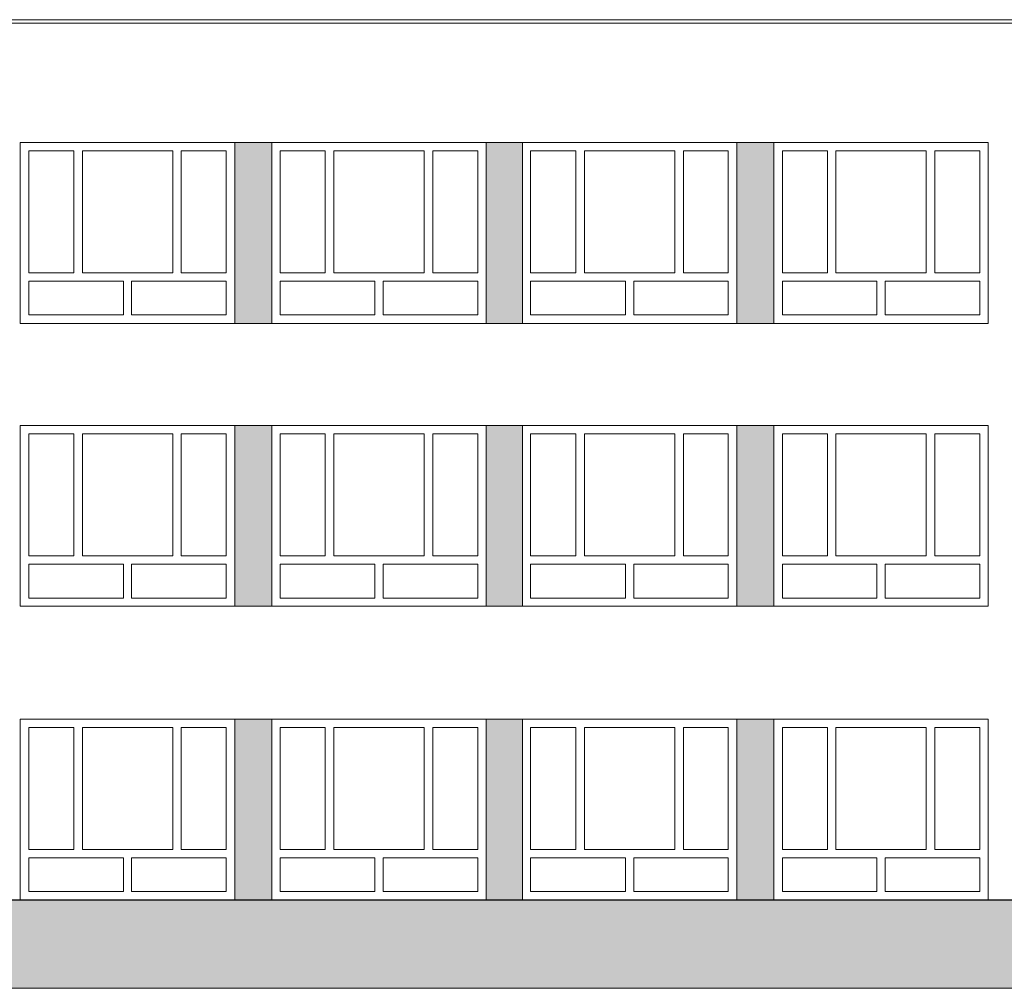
# Model space of a CAD drawing. Header units: millimetres. Extents: x -14047 to 49934, y -21523 to 14989.
# Tile 396 of 580: x 21794 to 22965, y 4715 to 5866. Entities that reach past the tile are written whole.
import ezdxf

# ---------------------------------------------------------------- set-up
doc = ezdxf.new("R2010")
doc.units = ezdxf.units.MM
doc.layers.add('C00-00-00', color=7, linetype='Continuous')
for name, color, linetype, true_color in [('C00-38-7A', 7, 'Continuous', 0x00387a), ('C00-89-B6', 7, 'Continuous', 0x0089b6), ('C76-76-76', 7, 'Continuous', 0x767676), ('C98-9E-A1', 7, 'Continuous', 0x989ea1), ('C9C-9C-9C', 7, 'Continuous', 0x9c9c9c), ('CF1-DD-38', 7, 'Continuous', 0xf1dd38)]:
    doc.layers.add(name, color=color, linetype=linetype, true_color=true_color)

msp = doc.modelspace()

# ---------------------------------------------------------------- hatches: boundary and pattern name
at = {"layer": 'C00-38-7A'}
h = msp.add_hatch(color=256, dxfattribs=at)
h.dxf.hatch_style = 2
h.paths.add_polyline_path([(22049.826, 5383.457), (22093.853, 5168.827), (22049.826, 5168.827)])
h = msp.add_hatch(color=256, dxfattribs=at)
h.dxf.hatch_style = 2
h.paths.add_polyline_path([(22049.826, 5383.457), (22093.853, 5383.457), (22093.853, 5168.827)])
h = msp.add_hatch(color=256, dxfattribs=at)
h.dxf.hatch_style = 2
h.paths.add_polyline_path([(22646.726, 5034.63), (22690.753, 4819.577), (22646.726, 4819.577)])
h = msp.add_hatch(color=256, dxfattribs=at)
h.dxf.hatch_style = 2
h.paths.add_polyline_path([(22646.726, 5034.63), (22690.753, 5034.63), (22690.753, 4819.577)])
at = {"layer": 'C00-89-B6'}
h = msp.add_hatch(color=256, dxfattribs=at)
h.dxf.hatch_style = 2
h.paths.add_polyline_path([(22348.699, 5720.007), (22391.879, 5504.953), (22348.699, 5504.953)])
h = msp.add_hatch(color=256, dxfattribs=at)
h.dxf.hatch_style = 2
h.paths.add_polyline_path([(22348.699, 5720.007), (22391.879, 5720.007), (22391.879, 5504.953)])
h = msp.add_hatch(color=256, dxfattribs=at)
h.dxf.hatch_style = 2
h.paths.add_polyline_path([(22049.826, 5034.63), (22093.853, 4819.577), (22049.826, 4819.577)])
h = msp.add_hatch(color=256, dxfattribs=at)
h.dxf.hatch_style = 2
h.paths.add_polyline_path([(22049.826, 5034.63), (22093.853, 5034.63), (22093.853, 4819.577)])
at = {"layer": 'C98-9E-A1'}
h = msp.add_hatch(color=256, dxfattribs=at)
h.dxf.hatch_style = 2
h.paths.add_polyline_path([(22049.826, 5720.007), (22093.853, 5504.953), (22049.826, 5504.953)])
h = msp.add_hatch(color=256, dxfattribs=at)
h.dxf.hatch_style = 2
h.paths.add_polyline_path([(22049.826, 5720.007), (22093.853, 5720.007), (22093.853, 5504.953)])
h = msp.add_hatch(color=256, dxfattribs=at)
h.dxf.hatch_style = 2
h.paths.add_polyline_path([(22646.726, 5383.457), (22690.753, 5168.827), (22646.726, 5168.827)])
h = msp.add_hatch(color=256, dxfattribs=at)
h.dxf.hatch_style = 2
h.paths.add_polyline_path([(22646.726, 5383.457), (22690.753, 5383.457), (22690.753, 5168.827)])
h = msp.add_hatch(color=256, dxfattribs=at)
h.dxf.hatch_style = 2
h.paths.add_polyline_path([(22348.699, 5034.63), (22391.879, 4819.577), (22348.699, 4819.577)])
h = msp.add_hatch(color=256, dxfattribs=at)
h.dxf.hatch_style = 2
h.paths.add_polyline_path([(22348.699, 5034.63), (22391.879, 5034.63), (22391.879, 4819.577)])
at = {"layer": 'C9C-9C-9C'}
h = msp.add_hatch(color=256, dxfattribs=at)
h.dxf.hatch_style = 2
h.paths.add_polyline_path([(20653.673, 4819.577), (22985.816, 4819.577), (22985.816, 4714.59), (21726.823, 4714.59)])
at = {"layer": 'CF1-DD-38'}
h = msp.add_hatch(color=256, dxfattribs=at)
h.dxf.hatch_style = 2
h.paths.add_polyline_path([(22646.726, 5720.007), (22690.753, 5504.953), (22646.726, 5504.953)])
h = msp.add_hatch(color=256, dxfattribs=at)
h.dxf.hatch_style = 2
h.paths.add_polyline_path([(22646.726, 5720.007), (22690.753, 5720.007), (22690.753, 5504.953)])
h = msp.add_hatch(color=256, dxfattribs=at)
h.dxf.hatch_style = 2
h.paths.add_polyline_path([(22348.699, 5383.457), (22391.879, 5168.827), (22348.699, 5168.827)])
h = msp.add_hatch(color=256, dxfattribs=at)
h.dxf.hatch_style = 2
h.paths.add_polyline_path([(22348.699, 5383.457), (22391.879, 5383.457), (22391.879, 5168.827)])

# ---------------------------------------------------------------- linework, layer by layer
msp.add_line((20649.439, 4819.577), (22985.816, 4819.577))
at = {"layer": 'C00-00-00', "lineweight": 0}
for points in [[(21726.823, 4714.59), (21726.823, 5861.823), (23012.909, 5861.823), (23012.909, 4940.227)], [(21794.556, 5504.953), (21794.556, 5720.007)], [(21794.556, 5720.007), (22049.826, 5720.007)], [(22049.826, 5720.007), (22049.826, 5504.953)], [(22093.853, 5504.953), (22093.853, 5720.007)], [(22093.853, 5720.007), (22348.699, 5720.007)], [(22348.699, 5720.007), (22348.699, 5504.953)], [(22391.879, 5504.953), (22391.879, 5720.007)], [(22391.879, 5720.007), (22646.726, 5720.007)], [(22646.726, 5720.007), (22646.726, 5504.953)], [(22690.753, 5504.953), (22690.753, 5720.007)], [(22690.753, 5720.007), (22945.599, 5720.007)], [(22945.599, 5720.007), (22945.599, 5504.953)], [(21804.716, 5565.067), (21804.716, 5710.27)], [(21804.716, 5710.27), (21858.479, 5710.27)], [(21804.716, 5565.067), (21858.479, 5565.067), (21858.479, 5710.27)], [(22039.666, 5565.067), (22039.666, 5710.27), (21985.903, 5710.27)], [(22039.666, 5565.067), (21985.903, 5565.067), (21985.903, 5710.27)], [(22103.589, 5565.067), (22103.589, 5710.27)], [(22103.589, 5710.27), (22157.353, 5710.27)], [(22103.589, 5565.067), (22157.353, 5565.067), (22157.353, 5710.27)], [(22338.963, 5565.067), (22338.963, 5710.27), (22285.199, 5710.27)], [(22338.963, 5565.067), (22285.199, 5565.067), (22285.199, 5710.27)], [(22401.616, 5565.067), (22401.616, 5710.27)], [(22401.616, 5710.27), (22455.379, 5710.27)], [(22401.616, 5565.067), (22455.379, 5565.067), (22455.379, 5710.27)], [(22636.566, 5565.067), (22636.566, 5710.27), (22583.226, 5710.27)], [(22636.566, 5565.067), (22583.226, 5565.067), (22583.226, 5710.27)], [(22700.913, 5565.067), (22700.913, 5710.27)], [(22700.913, 5710.27), (22754.676, 5710.27)], [(22700.913, 5565.067), (22754.676, 5565.067), (22754.676, 5710.27)], [(22935.863, 5565.067), (22935.863, 5710.27), (22882.099, 5710.27)], [(22935.863, 5565.067), (22882.099, 5565.067), (22882.099, 5710.27)], [(21804.716, 5515.113), (21804.716, 5555.33), (21917.323, 5555.33)], [(21917.323, 5555.33), (21917.323, 5515.113)], [(21927.059, 5555.33), (22039.666, 5555.33)], [(21927.059, 5555.33), (21927.059, 5515.113)], [(22039.666, 5555.33), (22039.666, 5515.113)], [(22103.589, 5515.113), (22103.589, 5555.33), (22216.196, 5555.33)], [(22216.196, 5555.33), (22216.196, 5515.113)], [(22226.356, 5555.33), (22338.963, 5555.33)], [(22226.356, 5555.33), (22226.356, 5515.113)], [(22338.963, 5555.33), (22338.963, 5515.113)], [(22401.616, 5515.113), (22401.616, 5555.33), (22514.223, 5555.33)], [(22514.223, 5555.33), (22514.223, 5515.113)], [(22524.383, 5555.33), (22636.566, 5555.33)], [(22524.383, 5555.33), (22524.383, 5515.113)], [(22636.566, 5555.33), (22636.566, 5515.113)], [(22700.913, 5515.113), (22700.913, 5555.33), (22813.096, 5555.33)], [(22813.096, 5555.33), (22813.096, 5515.113)], [(22823.256, 5555.33), (22935.863, 5555.33)], [(22823.256, 5555.33), (22823.256, 5515.113)], [(22935.863, 5555.33), (22935.863, 5515.113)], [(21804.716, 5515.113), (21917.323, 5515.113)], [(21927.059, 5515.113), (22039.666, 5515.113)], [(22103.589, 5515.113), (22216.196, 5515.113)], [(22226.356, 5515.113), (22338.963, 5515.113)], [(22401.616, 5515.113), (22514.223, 5515.113)], [(22524.383, 5515.113), (22636.566, 5515.113)], [(22700.913, 5515.113), (22813.096, 5515.113)], [(22823.256, 5515.113), (22935.863, 5515.113)], [(21794.556, 5504.953), (22049.826, 5504.953)], [(22093.853, 5504.953), (22348.699, 5504.953)], [(22391.879, 5504.953), (22646.726, 5504.953)], [(22690.753, 5504.953), (22945.599, 5504.953)], [(21794.556, 5168.827), (21794.556, 5383.457)], [(21794.556, 5383.457), (22049.826, 5383.457)], [(22049.826, 5383.457), (22049.826, 5168.827)], [(22093.853, 5168.827), (22093.853, 5383.457)], [(22093.853, 5383.457), (22348.699, 5383.457)], [(22348.699, 5383.457), (22348.699, 5168.827)], [(22391.879, 5168.827), (22391.879, 5383.457)], [(22391.879, 5383.457), (22646.726, 5383.457)], [(22646.726, 5383.457), (22646.726, 5168.827)], [(22690.753, 5168.827), (22690.753, 5383.457)], [(22690.753, 5383.457), (22945.599, 5383.457)], [(22945.599, 5383.457), (22945.599, 5168.827)], [(21804.716, 5228.517), (21804.716, 5373.72)], [(21804.716, 5373.72), (21858.479, 5373.72)], [(21804.716, 5228.517), (21858.479, 5228.517), (21858.479, 5373.72)], [(22039.666, 5228.517), (22039.666, 5373.72), (21985.903, 5373.72)], [(22039.666, 5228.517), (21985.903, 5228.517), (21985.903, 5373.72)], [(22103.589, 5228.517), (22103.589, 5373.72)], [(22103.589, 5373.72), (22157.353, 5373.72)], [(22103.589, 5228.517), (22157.353, 5228.517), (22157.353, 5373.72)], [(22338.963, 5228.517), (22338.963, 5373.72), (22285.199, 5373.72)], [(22338.963, 5228.517), (22285.199, 5228.517), (22285.199, 5373.72)], [(22401.616, 5228.517), (22401.616, 5373.72)], [(22401.616, 5373.72), (22455.379, 5373.72)], [(22401.616, 5228.517), (22455.379, 5228.517), (22455.379, 5373.72)], [(22636.566, 5228.517), (22636.566, 5373.72), (22583.226, 5373.72)], [(22636.566, 5228.517), (22583.226, 5228.517), (22583.226, 5373.72)], [(22700.913, 5228.517), (22700.913, 5373.72)], [(22700.913, 5373.72), (22754.676, 5373.72)], [(22700.913, 5228.517), (22754.676, 5228.517), (22754.676, 5373.72)], [(22935.863, 5228.517), (22935.863, 5373.72), (22882.099, 5373.72)], [(22935.863, 5228.517), (22882.099, 5228.517), (22882.099, 5373.72)], [(21804.716, 5178.563), (21804.716, 5218.78), (21917.323, 5218.78)], [(21917.323, 5218.78), (21917.323, 5178.563)], [(21927.059, 5218.78), (22039.666, 5218.78)], [(21927.059, 5218.78), (21927.059, 5178.563)], [(22039.666, 5218.78), (22039.666, 5178.563)], [(22103.589, 5178.563), (22103.589, 5218.78), (22216.196, 5218.78)], [(22216.196, 5218.78), (22216.196, 5178.563)], [(22226.356, 5218.78), (22338.963, 5218.78)], [(22226.356, 5218.78), (22226.356, 5178.563)], [(22338.963, 5218.78), (22338.963, 5178.563)], [(22401.616, 5178.563), (22401.616, 5218.78), (22514.223, 5218.78)], [(22514.223, 5218.78), (22514.223, 5178.563)], [(22524.383, 5218.78), (22636.566, 5218.78)], [(22524.383, 5218.78), (22524.383, 5178.563)], [(22636.566, 5218.78), (22636.566, 5178.563)], [(22700.913, 5178.563), (22700.913, 5218.78), (22813.096, 5218.78)], [(22813.096, 5218.78), (22813.096, 5178.563)], [(22823.256, 5218.78), (22935.863, 5218.78)], [(22823.256, 5218.78), (22823.256, 5178.563)], [(22935.863, 5218.78), (22935.863, 5178.563)], [(21804.716, 5178.563), (21917.323, 5178.563)], [(21927.059, 5178.563), (22039.666, 5178.563)], [(22103.589, 5178.563), (22216.196, 5178.563)], [(22226.356, 5178.563), (22338.963, 5178.563)], [(22401.616, 5178.563), (22514.223, 5178.563)], [(22524.383, 5178.563), (22636.566, 5178.563)], [(22700.913, 5178.563), (22813.096, 5178.563)], [(22823.256, 5178.563), (22935.863, 5178.563)], [(21794.556, 5168.827), (22049.826, 5168.827)], [(22093.853, 5168.827), (22348.699, 5168.827)], [(22391.879, 5168.827), (22646.726, 5168.827)], [(22690.753, 5168.827), (22945.599, 5168.827)], [(21794.556, 4819.577), (21794.556, 5034.63)], [(21794.556, 5034.63), (22049.826, 5034.63)], [(21804.716, 4879.69), (21804.716, 5024.47)], [(21804.716, 5024.47), (21858.479, 5024.47)], [(21804.716, 4879.69), (21858.479, 4879.69), (21858.479, 5024.47)], [(22039.666, 4879.69), (22039.666, 5024.47), (21985.903, 5024.47)], [(22039.666, 4879.69), (21985.903, 4879.69), (21985.903, 5024.47)], [(22049.826, 5034.63), (22049.826, 4819.577)], [(22093.853, 4819.577), (22093.853, 5034.63)], [(22093.853, 5034.63), (22348.699, 5034.63)], [(22103.589, 4879.69), (22103.589, 5024.47)], [(22103.589, 5024.47), (22157.353, 5024.47)], [(22103.589, 4879.69), (22157.353, 4879.69), (22157.353, 5024.47)], [(22338.963, 4879.69), (22338.963, 5024.47), (22285.199, 5024.47)], [(22338.963, 4879.69), (22285.199, 4879.69), (22285.199, 5024.47)], [(22348.699, 5034.63), (22348.699, 4819.577)], [(22391.879, 4819.577), (22391.879, 5034.63)], [(22391.879, 5034.63), (22646.726, 5034.63)], [(22401.616, 4879.69), (22401.616, 5024.47)], [(22401.616, 5024.47), (22455.379, 5024.47)], [(22401.616, 4879.69), (22455.379, 4879.69), (22455.379, 5024.47)], [(22636.566, 4879.69), (22636.566, 5024.47), (22583.226, 5024.47)], [(22636.566, 4879.69), (22583.226, 4879.69), (22583.226, 5024.47)], [(22646.726, 5034.63), (22646.726, 4819.577)], [(22690.753, 4819.577), (22690.753, 5034.63)], [(22690.753, 5034.63), (22945.599, 5034.63)], [(22700.913, 4879.69), (22700.913, 5024.47)], [(22700.913, 5024.47), (22754.676, 5024.47)], [(22700.913, 4879.69), (22754.676, 4879.69), (22754.676, 5024.47)], [(22935.863, 4879.69), (22935.863, 5024.47), (22882.099, 5024.47)], [(22935.863, 4879.69), (22882.099, 4879.69), (22882.099, 5024.47)], [(22945.599, 5034.63), (22945.599, 4819.577)], [(21804.716, 4829.737), (21804.716, 4869.53), (21917.323, 4869.53)], [(21917.323, 4869.53), (21917.323, 4829.737)], [(21927.059, 4869.53), (22039.666, 4869.53)], [(21927.059, 4869.53), (21927.059, 4829.737)], [(22039.666, 4869.53), (22039.666, 4829.737)], [(22103.589, 4829.737), (22103.589, 4869.53), (22216.196, 4869.53)], [(22216.196, 4869.53), (22216.196, 4829.737)], [(22226.356, 4869.53), (22338.963, 4869.53)], [(22226.356, 4869.53), (22226.356, 4829.737)], [(22338.963, 4869.53), (22338.963, 4829.737)], [(22401.616, 4829.737), (22401.616, 4869.53), (22514.223, 4869.53)], [(22514.223, 4869.53), (22514.223, 4829.737)], [(22524.383, 4869.53), (22636.566, 4869.53)], [(22524.383, 4869.53), (22524.383, 4829.737)], [(22636.566, 4869.53), (22636.566, 4829.737)], [(22700.913, 4829.737), (22700.913, 4869.53), (22813.096, 4869.53)], [(22813.096, 4869.53), (22813.096, 4829.737)], [(22823.256, 4869.53), (22935.863, 4869.53)], [(22823.256, 4869.53), (22823.256, 4829.737)], [(22935.863, 4869.53), (22935.863, 4829.737)], [(21804.716, 4829.737), (21917.323, 4829.737)], [(21927.059, 4829.737), (22039.666, 4829.737)], [(22103.589, 4829.737), (22216.196, 4829.737)], [(22226.356, 4829.737), (22338.963, 4829.737)], [(22401.616, 4829.737), (22514.223, 4829.737)], [(22524.383, 4829.737), (22636.566, 4829.737)], [(22700.913, 4829.737), (22813.096, 4829.737)], [(22823.256, 4829.737), (22935.863, 4829.737)], [(21794.556, 4819.577), (22049.826, 4819.577)], [(22093.853, 4819.577), (22348.699, 4819.577)], [(22391.879, 4819.577), (22646.726, 4819.577)], [(22690.753, 4819.577), (22945.599, 4819.577)], [(18871.016, 4714.59), (23257.173, 4714.59)], [(22750.866, 4714.59), (18955.683, 4714.59)]]:
    msp.add_lwpolyline(points, dxfattribs=at)
for points in [[(22049.826, 5720.007), (22049.826, 5504.953), (22093.853, 5504.953), (22093.853, 5720.007)], [(22348.699, 5720.007), (22348.699, 5504.953), (22391.879, 5504.953), (22391.879, 5720.007)], [(22646.726, 5720.007), (22646.726, 5504.953), (22690.753, 5504.953), (22690.753, 5720.007)], [(21868.639, 5710.27), (21868.639, 5565.067), (21976.166, 5565.067), (21976.166, 5710.27)], [(22167.513, 5710.27), (22167.513, 5565.067), (22275.039, 5565.067), (22275.039, 5710.27)], [(22465.539, 5710.27), (22465.539, 5565.067), (22573.066, 5565.067), (22573.066, 5710.27)], [(22764.413, 5710.27), (22764.413, 5565.067), (22871.939, 5565.067), (22871.939, 5710.27)], [(22049.826, 5383.457), (22049.826, 5168.827), (22093.853, 5168.827), (22093.853, 5383.457)], [(22348.699, 5383.457), (22348.699, 5168.827), (22391.879, 5168.827), (22391.879, 5383.457)], [(22646.726, 5383.457), (22646.726, 5168.827), (22690.753, 5168.827), (22690.753, 5383.457)], [(21868.639, 5373.72), (21868.639, 5228.517), (21976.166, 5228.517), (21976.166, 5373.72)], [(22167.513, 5373.72), (22167.513, 5228.517), (22275.039, 5228.517), (22275.039, 5373.72)], [(22465.539, 5373.72), (22465.539, 5228.517), (22573.066, 5228.517), (22573.066, 5373.72)], [(22764.413, 5373.72), (22764.413, 5228.517), (22871.939, 5228.517), (22871.939, 5373.72)], [(21868.639, 5024.47), (21868.639, 4879.69), (21976.166, 4879.69), (21976.166, 5024.47)], [(22167.513, 5024.47), (22167.513, 4879.69), (22275.039, 4879.69), (22275.039, 5024.47)], [(22348.699, 5034.63), (22348.699, 4819.577), (22391.879, 4819.577), (22391.879, 5034.63)], [(22465.539, 5024.47), (22465.539, 4879.69), (22573.066, 4879.69), (22573.066, 5024.47)], [(22646.726, 5034.63), (22646.726, 4819.577), (22690.753, 4819.577), (22690.753, 5034.63)], [(22764.413, 5024.47), (22764.413, 4879.69), (22871.939, 4879.69), (22871.939, 5024.47)]]:
    msp.add_lwpolyline(points, close=True, dxfattribs=at)
at = {"layer": 'C00-89-B6', "lineweight": 0}
msp.add_lwpolyline([(22049.826, 5034.63), (22049.826, 4819.577), (22093.853, 4819.577), (22093.853, 5034.63)], close=True, dxfattribs=at)
at = {"layer": 'C76-76-76', "lineweight": 0}
msp.add_lwpolyline([(21724.706, 5860.977), (21724.706, 5866.057), (23014.179, 5866.057), (23014.179, 5863.093)], dxfattribs=at)

doc.saveas('drawing.dxf')
